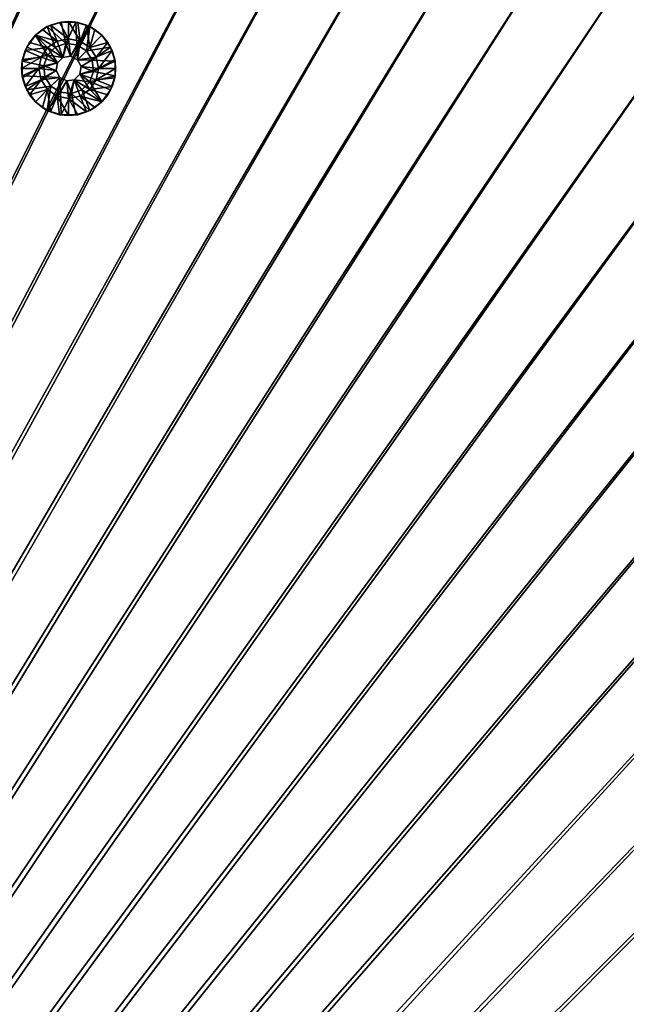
# Model space of a CAD drawing. Header units: metres. Extents: x 0 to 1400, y -1400 to 0.
# Tile 317 of 366: x 979 to 1075, y -372 to -215. Entities that reach past the tile are written whole.
import ezdxf

# ---------------------------------------------------------------- set-up
doc = ezdxf.new("R2010")
doc.units = ezdxf.units.M

msp = doc.modelspace()

# ---------------------------------------------------------------- linework, layer by layer
at = {"layer": 'None'}
for points in [[(759.270203, -676.616821, -500.477753), (986.21344, -168.541031, -500.477753), (974.433777, -165.328979, -500.477753)], [(974.433777, -165.328995, -503.477753), (986.21344, -168.541031, -503.477753), (762.366577, -676.864197, -503.477753)], [(997.883667, -172.126526, -500.477753), (986.21344, -168.541031, -500.477753), (759.270203, -676.616821, -500.477753)], [(986.21344, -168.541031, -503.477753), (997.883667, -172.126511, -503.477753), (762.366577, -676.864197, -503.477753)], [(1009.429382, -176.089951, -500.477753), (997.883667, -172.126526, -500.477753), (759.270203, -676.616821, -500.477753)], [(762.366577, -676.864197, -503.477753), (997.883667, -172.126511, -503.477753), (1009.429382, -176.08992, -503.477753)], [(759.270203, -676.616821, -500.477753), (1020.835388, -180.435776, -500.477753), (1009.429382, -176.089951, -500.477753)], [(1009.429382, -176.08992, -503.477753), (1020.835327, -180.43576, -503.477753), (762.366577, -676.864197, -503.477753)], [(1032.086548, -185.168472, -500.477753), (1020.835388, -180.435776, -500.477753), (759.270203, -676.616821, -500.477753)], [(1020.835327, -180.43576, -503.477753), (1032.086548, -185.168488, -503.477753), (762.366577, -676.864197, -503.477753)], [(1043.167358, -190.290848, -500.477753), (1032.086548, -185.168472, -500.477753), (759.270203, -676.616821, -500.477753)], [(762.366577, -676.864197, -503.477753), (1032.086548, -185.168488, -503.477753), (1043.167236, -190.290878, -503.477753)], [(759.270203, -676.616821, -500.477753), (1054.060913, -195.801147, -500.477753), (1043.167358, -190.290848, -500.477753)], [(1043.167236, -190.290878, -503.477753), (1054.060913, -195.801178, -503.477753), (762.366577, -676.864197, -503.477753)], [(1064.750488, -201.696884, -500.477753), (1054.060913, -195.801147, -500.477753), (759.270203, -676.616821, -500.477753)], [(1054.060913, -195.801178, -503.477753), (1064.750488, -201.696899, -503.477753), (762.366577, -676.864197, -503.477753)], [(1075.219116, -207.975586, -500.477753), (1064.750488, -201.696884, -500.477753), (759.270203, -676.616821, -500.477753)], [(762.366577, -676.864197, -503.477753), (1064.750488, -201.696899, -503.477753), (1075.219116, -207.975586, -503.477753)], [(759.270203, -676.616821, -500.477753), (1085.449829, -214.634781, -500.477753), (1075.219116, -207.975586, -500.477753)], [(1075.219116, -207.975586, -503.477753), (1085.449829, -214.634766, -503.477753), (762.366577, -676.864197, -503.477753)], [(1095.425781, -221.671967, -500.477753), (1085.449829, -214.634781, -500.477753), (759.270203, -676.616821, -500.477753)], [(1085.449829, -214.634766, -503.477753), (1095.425781, -221.671967, -503.477753), (762.366577, -676.864197, -503.477753)], [(1105.130127, -229.083405, -500.477753), (1095.425781, -221.671967, -500.477753), (759.270203, -676.616821, -500.477753)], [(762.366577, -676.864197, -503.477753), (1095.425781, -221.671967, -503.477753), (1105.130127, -229.083405, -503.477753)], [(759.270203, -676.616821, -500.477753), (1114.546509, -236.858063, -500.477753), (1105.130127, -229.083405, -500.477753)], [(1105.130127, -229.083405, -503.477753), (1114.546509, -236.858078, -503.477753), (762.366577, -676.864197, -503.477753)], [(1123.658447, -244.982376, -500.477753), (1114.546509, -236.858063, -500.477753), (759.270203, -676.616821, -500.477753)], [(1114.546509, -236.858078, -503.477753), (1123.658447, -244.982391, -503.477753), (762.366577, -676.864197, -503.477753)], [(1132.449951, -253.442764, -500.477753), (1123.658447, -244.982376, -500.477753), (759.270203, -676.616821, -500.477753)], [(762.366577, -676.864197, -503.477753), (1123.658447, -244.982391, -503.477753), (1132.449951, -253.442764, -503.477753)], [(759.270203, -676.616821, -500.477753), (1140.904175, -262.230072, -500.477753), (1132.449951, -253.442764, -500.477753)], [(1132.449951, -253.442764, -503.477753), (1140.909912, -262.234467, -503.477753), (762.366577, -676.864197, -503.477753)], [(1149.024048, -271.340851, -500.477753), (1140.904175, -262.230072, -500.477753), (759.270203, -676.616821, -500.477753)], [(1140.909912, -262.234467, -503.477753), (1149.033813, -271.34671, -503.477753), (762.366577, -676.864197, -503.477753)], [(1156.797485, -280.757751, -500.477753), (1149.024048, -271.340851, -500.477753), (759.270203, -676.616821, -500.477753)], [(762.366577, -676.864197, -503.477753), (1149.033813, -271.34671, -503.477753), (1156.808105, -280.763245, -503.477753)], [(759.270203, -676.616821, -500.477753), (1164.212402, -290.46344, -500.477753), (1156.797485, -280.757751, -500.477753)], [(1156.808105, -280.763245, -503.477753), (1164.21936, -290.467712, -503.477753), (762.366577, -676.864197, -503.477753)], [(1171.256714, -300.440613, -500.477753), (1164.212402, -290.46344, -500.477753), (759.270203, -676.616821, -500.477753)], [(1164.21936, -290.467712, -503.477753), (1171.256348, -300.443756, -503.477753), (762.366577, -676.864197, -503.477753)], [(1177.919434, -310.671997, -500.477753), (1171.256714, -300.440613, -500.477753), (759.270203, -676.616821, -500.477753)], [(762.366577, -676.864197, -503.477753), (1171.256348, -300.443756, -503.477753), (1177.915405, -310.674469, -503.477753)], [(759.270203, -676.616821, -500.477753), (1184.196899, -321.140778, -500.477753), (1177.919434, -310.671997, -500.477753)], [(1177.915405, -310.674469, -503.477753), (1184.194092, -321.143036, -503.477753), (762.366577, -676.864197, -503.477753)], [(1190.089233, -331.830353, -500.477753), (1184.196899, -321.140778, -500.477753), (759.270203, -676.616821, -500.477753)], [(1184.194092, -321.143036, -503.477753), (1190.089966, -331.832489, -503.477753), (762.366577, -676.864197, -503.477753)], [(1195.596069, -342.724152, -500.477753), (1190.089233, -331.830353, -500.477753), (759.270203, -676.616821, -500.477753)], [(762.366577, -676.864197, -503.477753), (1190.089966, -331.832489, -503.477753), (1195.600342, -342.725983, -503.477753)], [(759.270203, -676.616821, -500.477753), (1200.717407, -353.805603, -500.477753), (1195.596069, -342.724152, -500.477753)], [(1195.600342, -342.725983, -503.477753), (1200.7229, -353.80661, -503.477753), (762.366577, -676.864197, -503.477753)], [(1205.453003, -365.058044, -500.477753), (1200.717407, -353.805603, -500.477753), (759.270203, -676.616821, -500.477753)], [(1200.7229, -353.80661, -503.477753), (1205.455811, -365.057617, -503.477753), (762.366577, -676.864197, -503.477753)], [(1209.802612, -376.464935, -500.477753), (1205.453003, -365.058044, -500.477753), (759.270203, -676.616821, -500.477753)], [(762.366577, -676.864197, -503.477753), (1205.455811, -365.057617, -503.477753), (1209.801758, -376.46347, -503.477753)]]:
    msp.add_3dface(points, dxfattribs=at)
at = {"layer": 'None0'}
for points in [[(1083.216797, -802.634766, -541.977783), (712.545654, -439.14267, -541.977783), (496.317963, -215.735947, -541.977783)], [(1083.216797, -802.634766, -521.977783), (1083.216797, -802.634766, -541.977783), (496.317963, -215.735947, -521.977783)], [(1083.216797, -802.634766, -541.977783), (496.317963, -215.735947, -541.977783), (496.317963, -215.735947, -521.977783)], [(496.317963, -215.735947, -521.977783), (712.545654, -439.14267, -521.977783), (1083.216797, -802.634766, -521.977783)], [(482.175842, -229.878082, -541.977783), (704.354675, -444.878021, -541.977783), (1069.074707, -816.776855, -541.977783)], [(1069.074707, -816.776855, -521.977783), (482.175842, -229.878082, -521.977783), (1069.074707, -816.776855, -541.977783)], [(482.175842, -229.878082, -521.977783), (482.175842, -229.878082, -541.977783), (1069.074707, -816.776855, -541.977783)], [(1069.074707, -816.776855, -521.977783), (704.354675, -444.878021, -521.977783), (482.175842, -229.878082, -521.977783)]]:
    msp.add_3dface(points, dxfattribs=at)
at = {"layer": 'None012312'}
for points in [[(982.987488, -216.034515, -500.477753), (984.264282, -219.33017, -500.477753), (981.089111, -217.413773, -500.477753)], [(982.987488, -216.034515, -500.477753), (981.089111, -217.413773, -500.477753), (982.225647, -216.481049, -499.977753)], [(982.225647, -216.481049, -499.977753), (981.089111, -217.413773, -500.477753), (981.089111, -217.413773, -499.977753)], [(984.573669, -218.326309, -498.977753), (982.225647, -216.481049, -499.977753), (981.089111, -217.413773, -499.977753)], [(983.522278, -215.787979, -499.977753), (982.987488, -216.034515, -500.477753), (982.225647, -216.481049, -499.977753)], [(982.225647, -216.481049, -499.977753), (984.573669, -218.326309, -498.977753), (983.522278, -215.787979, -499.977753)], [(985.219116, -215.309402, -500.477753), (985.944519, -218.742218, -500.477753), (982.987488, -216.034515, -500.477753)], [(985.219116, -215.309402, -500.477753), (982.987488, -216.034515, -500.477753), (983.522278, -215.787979, -499.977753)], [(985.944519, -218.742218, -500.477753), (984.264282, -219.33017, -500.477753), (982.987488, -216.034515, -500.477753)], [(984.929199, -215.361176, -499.977753), (985.219116, -215.309402, -500.477753), (983.522278, -215.787979, -499.977753)], [(983.522278, -215.787979, -499.977753), (986.392395, -217.964539, -498.977753), (984.929199, -215.361176, -499.977753)], [(984.573669, -218.326309, -498.977753), (986.392395, -217.964539, -498.977753), (983.522278, -215.787979, -499.977753)], [(985.219116, -215.309402, -500.477753), (984.929199, -215.361176, -499.977753), (986.392395, -215.217072, -499.977753)], [(986.392395, -217.964539, -498.977753), (986.392395, -215.217072, -499.977753), (984.929199, -215.361176, -499.977753)], [(987.565674, -215.309402, -500.477753), (985.219116, -215.309402, -500.477753), (986.392395, -215.217072, -499.977753)], [(985.219116, -215.309402, -500.477753), (987.565674, -215.309402, -500.477753), (985.944519, -218.742218, -500.477753)], [(987.565674, -215.309402, -500.477753), (987.713501, -218.941528, -500.477753), (985.944519, -218.742218, -500.477753)], [(987.565674, -215.309402, -500.477753), (986.392395, -215.217072, -499.977753), (987.855591, -215.361176, -499.977753)], [(986.392395, -217.964539, -498.977753), (988.211121, -218.326309, -498.977753), (986.392395, -215.217072, -499.977753)], [(988.211121, -218.326309, -498.977753), (987.855591, -215.361176, -499.977753), (986.392395, -215.217072, -499.977753)], [(987.565674, -215.309402, -500.477753), (989.797302, -216.034515, -500.477753), (987.713501, -218.941528, -500.477753)], [(989.797302, -216.034515, -500.477753), (987.565674, -215.309402, -500.477753), (989.262512, -215.787979, -499.977753)], [(989.262512, -215.787979, -499.977753), (987.565674, -215.309402, -500.477753), (987.855591, -215.361176, -499.977753)], [(989.797302, -216.034515, -500.477753), (989.220825, -219.888641, -500.477753), (987.713501, -218.941528, -500.477753)], [(987.855591, -215.361176, -499.977753), (988.211121, -218.326309, -498.977753), (989.262512, -215.787979, -499.977753)], [(988.211121, -218.326309, -498.977753), (989.75293, -219.356522, -498.977753), (989.262512, -215.787979, -499.977753)], [(989.797302, -216.034515, -500.477753), (991.695679, -217.413773, -500.477753), (989.220825, -219.888641, -500.477753)], [(990.559204, -216.481049, -499.977753), (989.797302, -216.034515, -500.477753), (989.262512, -215.787979, -499.977753)], [(989.262512, -215.787979, -499.977753), (989.75293, -219.356522, -498.977753), (990.559204, -216.481049, -499.977753)], [(989.75293, -219.356522, -498.977753), (991.695679, -217.413773, -499.977753), (990.559204, -216.481049, -499.977753)], [(991.695679, -217.413773, -500.477753), (989.797302, -216.034515, -500.477753), (990.559204, -216.481049, -499.977753)], [(991.695679, -217.413773, -499.977753), (991.695679, -217.413773, -500.477753), (990.559204, -216.481049, -499.977753)], [(981.089111, -217.413773, -500.477753), (983.005493, -220.588943, -500.477753), (979.709839, -219.312134, -500.477753)], [(979.709839, -219.312134, -500.477753), (980.156372, -218.550293, -499.977753), (981.089111, -217.413773, -500.477753)], [(980.156372, -218.550293, -499.977753), (981.089111, -217.413773, -499.977753), (981.089111, -217.413773, -500.477753)], [(983.03186, -219.356522, -498.977753), (981.089111, -217.413773, -499.977753), (980.156372, -218.550293, -499.977753)], [(984.264282, -219.33017, -500.477753), (983.005493, -220.588943, -500.477753), (981.089111, -217.413773, -500.477753)], [(983.03186, -219.356522, -498.977753), (984.573669, -218.326309, -498.977753), (981.089111, -217.413773, -499.977753)], [(986.392395, -217.964539, -498.977753), (984.573669, -218.326309, -498.977753), (985.484436, -220.935059, -498.977753)], [(986.705261, -220.741699, -498.977753), (986.392395, -217.964539, -498.977753), (985.484436, -220.935059, -498.977753)], [(988.211121, -218.326309, -498.977753), (986.392395, -217.964539, -498.977753), (986.705261, -220.741699, -498.977753)], [(991.695679, -217.413773, -500.477753), (993.074951, -219.312134, -500.477753), (989.220825, -219.888641, -500.477753)], [(991.695679, -217.413773, -499.977753), (989.75293, -219.356522, -498.977753), (992.628418, -218.550293, -499.977753)], [(991.695679, -217.413773, -499.977753), (992.628418, -218.550293, -499.977753), (991.695679, -217.413773, -500.477753)], [(992.628418, -218.550293, -499.977753), (993.074951, -219.312134, -500.477753), (991.695679, -217.413773, -500.477753)], [(983.005493, -220.588943, -500.477753), (978.984741, -221.543808, -500.477753), (979.709839, -219.312134, -500.477753)], [(978.984741, -221.543808, -500.477753), (979.463318, -219.846939, -499.977753), (979.709839, -219.312134, -500.477753)], [(979.463318, -219.846939, -499.977753), (980.156372, -218.550293, -499.977753), (979.709839, -219.312134, -500.477753)], [(979.463318, -219.846939, -499.977753), (983.03186, -219.356522, -498.977753), (980.156372, -218.550293, -499.977753)], [(982.001648, -220.898361, -498.977753), (983.03186, -219.356522, -498.977753), (979.463318, -219.846939, -499.977753)], [(983.03186, -219.356522, -498.977753), (982.001648, -220.898361, -498.977753), (984.610413, -221.809082, -498.977753)], [(983.005493, -220.588943, -513.977783), (984.264282, -219.33017, -513.977783), (985.484436, -220.935059, -513.977783)], [(984.264282, -219.33017, -500.477753), (984.264282, -219.33017, -513.977783), (983.005493, -220.588943, -500.477753)], [(984.264282, -219.33017, -513.977783), (983.005493, -220.588943, -513.977783), (983.005493, -220.588943, -500.477753)], [(985.484436, -220.935059, -498.977753), (984.573669, -218.326309, -498.977753), (983.03186, -219.356522, -498.977753)], [(985.484436, -220.935059, -498.977753), (983.03186, -219.356522, -498.977753), (984.610413, -221.809082, -498.977753)], [(985.484436, -220.935059, -513.977783), (984.264282, -219.33017, -513.977783), (985.944519, -218.742218, -513.977783)], [(985.944519, -218.742218, -513.977783), (984.264282, -219.33017, -513.977783), (985.944519, -218.742218, -500.477753)], [(984.264282, -219.33017, -513.977783), (984.264282, -219.33017, -500.477753), (985.944519, -218.742218, -500.477753)], [(985.484436, -220.935059, -513.977783), (985.944519, -218.742218, -513.977783), (986.705261, -220.741699, -513.977783)], [(985.944519, -218.742218, -513.977783), (987.713501, -218.941528, -513.977783), (986.705261, -220.741699, -513.977783)], [(987.713501, -218.941528, -513.977783), (985.944519, -218.742218, -513.977783), (987.713501, -218.941528, -500.477753)], [(985.944519, -218.742218, -513.977783), (985.944519, -218.742218, -500.477753), (987.713501, -218.941528, -500.477753)], [(987.806641, -221.302856, -498.977753), (988.211121, -218.326309, -498.977753), (986.705261, -220.741699, -498.977753)], [(986.705261, -220.741699, -513.977783), (987.713501, -218.941528, -513.977783), (987.806641, -221.302856, -513.977783)], [(987.713501, -218.941528, -513.977783), (989.220825, -219.888641, -513.977783), (987.806641, -221.302856, -513.977783)], [(989.220825, -219.888641, -513.977783), (987.713501, -218.941528, -513.977783), (989.220825, -219.888641, -500.477753)], [(987.713501, -218.941528, -513.977783), (987.713501, -218.941528, -500.477753), (989.220825, -219.888641, -500.477753)], [(989.75293, -219.356522, -498.977753), (988.211121, -218.326309, -498.977753), (987.806641, -221.302856, -498.977753)], [(990.783142, -220.898361, -498.977753), (989.75293, -219.356522, -498.977753), (987.806641, -221.302856, -498.977753)], [(989.220825, -219.888641, -500.477753), (993.074951, -219.312134, -500.477753), (990.167908, -221.39595, -500.477753)], [(989.75293, -219.356522, -498.977753), (990.783142, -220.898361, -498.977753), (992.628418, -218.550293, -499.977753)], [(993.074951, -219.312134, -500.477753), (993.800049, -221.543808, -500.477753), (990.167908, -221.39595, -500.477753)], [(992.628418, -218.550293, -499.977753), (990.783142, -220.898361, -498.977753), (993.321472, -219.846939, -499.977753)], [(992.628418, -218.550293, -499.977753), (993.321472, -219.846939, -499.977753), (993.074951, -219.312134, -500.477753)], [(993.321472, -219.846939, -499.977753), (993.800049, -221.543808, -500.477753), (993.074951, -219.312134, -500.477753)], [(981.639893, -222.717072, -498.977753), (982.001648, -220.898361, -498.977753), (978.892395, -222.717072, -499.977753)], [(982.001648, -220.898361, -498.977753), (979.036499, -221.253891, -499.977753), (978.892395, -222.717072, -499.977753)], [(978.892395, -222.717072, -499.977753), (979.036499, -221.253891, -499.977753), (978.984741, -221.543808, -500.477753)], [(978.984741, -221.543808, -500.477753), (979.036499, -221.253891, -499.977753), (979.463318, -219.846939, -499.977753)], [(982.417542, -222.269211, -500.477753), (978.984741, -221.543808, -500.477753), (983.005493, -220.588943, -500.477753)], [(979.036499, -221.253891, -499.977753), (982.001648, -220.898361, -498.977753), (979.463318, -219.846939, -499.977753)], [(984.610413, -221.809082, -498.977753), (982.001648, -220.898361, -498.977753), (981.639893, -222.717072, -498.977753)], [(982.417542, -222.269211, -513.977783), (983.005493, -220.588943, -513.977783), (984.610413, -221.809082, -513.977783)], [(983.005493, -220.588943, -500.477753), (983.005493, -220.588943, -513.977783), (982.417542, -222.269211, -513.977783)], [(983.005493, -220.588943, -500.477753), (982.417542, -222.269211, -513.977783), (982.417542, -222.269211, -500.477753)], [(984.610413, -221.809082, -513.977783), (983.005493, -220.588943, -513.977783), (985.484436, -220.935059, -513.977783)], [(985.484436, -220.935059, -513.977783), (985.484436, -220.935059, -498.977753), (984.610413, -221.809082, -513.977783)], [(985.484436, -220.935059, -498.977753), (984.610413, -221.809082, -498.977753), (984.610413, -221.809082, -513.977783)], [(986.705261, -220.741699, -498.977753), (985.484436, -220.935059, -498.977753), (986.705261, -220.741699, -513.977783)], [(985.484436, -220.935059, -498.977753), (985.484436, -220.935059, -513.977783), (986.705261, -220.741699, -513.977783)], [(987.806641, -221.302856, -498.977753), (986.705261, -220.741699, -498.977753), (987.806641, -221.302856, -513.977783)], [(986.705261, -220.741699, -498.977753), (986.705261, -220.741699, -513.977783), (987.806641, -221.302856, -513.977783)], [(989.220825, -219.888641, -513.977783), (990.167908, -221.39595, -513.977783), (987.806641, -221.302856, -513.977783)], [(988.367798, -222.404205, -498.977753), (990.783142, -220.898361, -498.977753), (987.806641, -221.302856, -498.977753)], [(987.806641, -221.302856, -513.977783), (990.167908, -221.39595, -513.977783), (988.367798, -222.404205, -513.977783)], [(987.806641, -221.302856, -513.977783), (988.367798, -222.404205, -513.977783), (987.806641, -221.302856, -498.977753)], [(988.367798, -222.404205, -513.977783), (988.367798, -222.404205, -498.977753), (987.806641, -221.302856, -498.977753)], [(991.144897, -222.717072, -498.977753), (990.783142, -220.898361, -498.977753), (988.367798, -222.404205, -498.977753)], [(990.167908, -221.39595, -513.977783), (990.367249, -223.164932, -513.977783), (988.367798, -222.404205, -513.977783)], [(989.220825, -219.888641, -500.477753), (990.167908, -221.39595, -500.477753), (989.220825, -219.888641, -513.977783)], [(990.167908, -221.39595, -500.477753), (990.167908, -221.39595, -513.977783), (989.220825, -219.888641, -513.977783)], [(990.167908, -221.39595, -500.477753), (993.800049, -221.543808, -500.477753), (990.367249, -223.164932, -500.477753)], [(990.167908, -221.39595, -500.477753), (990.367249, -223.164932, -500.477753), (990.167908, -221.39595, -513.977783)], [(990.367249, -223.164932, -500.477753), (990.367249, -223.164932, -513.977783), (990.167908, -221.39595, -513.977783)], [(990.783142, -220.898361, -498.977753), (991.144897, -222.717072, -498.977753), (993.321472, -219.846939, -499.977753)], [(993.321472, -219.846939, -499.977753), (991.144897, -222.717072, -498.977753), (993.748291, -221.253891, -499.977753)], [(991.144897, -222.717072, -498.977753), (993.892395, -222.717072, -499.977753), (993.748291, -221.253891, -499.977753)], [(993.321472, -219.846939, -499.977753), (993.748291, -221.253891, -499.977753), (993.800049, -221.543808, -500.477753)], [(993.748291, -221.253891, -499.977753), (993.892395, -222.717072, -499.977753), (993.800049, -221.543808, -500.477753)], [(978.984741, -223.89032, -500.477753), (978.892395, -222.717072, -499.977753), (978.984741, -221.543808, -500.477753)], [(979.036499, -224.180252, -499.977753), (978.892395, -222.717072, -499.977753), (978.984741, -223.89032, -500.477753)], [(981.639893, -222.717072, -498.977753), (978.892395, -222.717072, -499.977753), (979.036499, -224.180252, -499.977753)], [(978.984741, -223.89032, -500.477753), (978.984741, -221.543808, -500.477753), (982.417542, -222.269211, -500.477753)], [(982.616882, -224.038177, -500.477753), (978.984741, -223.89032, -500.477753), (982.417542, -222.269211, -500.477753)], [(979.463318, -225.587189, -499.977753), (981.639893, -222.717072, -498.977753), (979.036499, -224.180252, -499.977753)], [(982.001648, -224.535782, -498.977753), (981.639893, -222.717072, -498.977753), (979.463318, -225.587189, -499.977753)], [(984.610413, -221.809082, -498.977753), (981.639893, -222.717072, -498.977753), (984.416992, -223.029938, -498.977753)], [(981.639893, -222.717072, -498.977753), (982.001648, -224.535782, -498.977753), (984.416992, -223.029938, -498.977753)], [(984.416992, -223.029938, -513.977783), (982.417542, -222.269211, -513.977783), (984.610413, -221.809082, -513.977783)], [(982.616882, -224.038177, -513.977783), (982.417542, -222.269211, -513.977783), (984.416992, -223.029938, -513.977783)], [(982.417542, -222.269211, -513.977783), (982.616882, -224.038177, -513.977783), (982.417542, -222.269211, -500.477753)], [(982.417542, -222.269211, -500.477753), (982.616882, -224.038177, -513.977783), (982.616882, -224.038177, -500.477753)], [(984.610413, -221.809082, -513.977783), (984.610413, -221.809082, -498.977753), (984.416992, -223.029938, -498.977753)], [(984.610413, -221.809082, -513.977783), (984.416992, -223.029938, -498.977753), (984.416992, -223.029938, -513.977783)], [(988.174438, -223.625046, -498.977753), (991.144897, -222.717072, -498.977753), (988.367798, -222.404205, -498.977753)], [(988.367798, -222.404205, -513.977783), (990.367249, -223.164932, -513.977783), (988.174438, -223.625046, -513.977783)], [(988.367798, -222.404205, -513.977783), (988.174438, -223.625046, -513.977783), (988.367798, -222.404205, -498.977753)], [(988.174438, -223.625046, -513.977783), (988.174438, -223.625046, -498.977753), (988.367798, -222.404205, -498.977753)], [(988.174438, -223.625046, -498.977753), (990.783142, -224.535782, -498.977753), (991.144897, -222.717072, -498.977753)], [(993.800049, -221.543808, -500.477753), (993.800049, -223.89032, -500.477753), (990.367249, -223.164932, -500.477753)], [(991.144897, -222.717072, -498.977753), (990.783142, -224.535782, -498.977753), (993.892395, -222.717072, -499.977753)], [(990.783142, -224.535782, -498.977753), (993.748291, -224.180252, -499.977753), (993.892395, -222.717072, -499.977753)], [(993.892395, -222.717072, -499.977753), (993.748291, -224.180252, -499.977753), (993.800049, -223.89032, -500.477753)], [(993.800049, -221.543808, -500.477753), (993.892395, -222.717072, -499.977753), (993.800049, -223.89032, -500.477753)], [(979.709839, -226.121994, -500.477753), (978.984741, -223.89032, -500.477753), (982.616882, -224.038177, -500.477753)], [(979.463318, -225.587189, -499.977753), (978.984741, -223.89032, -500.477753), (979.709839, -226.121994, -500.477753)], [(979.463318, -225.587189, -499.977753), (979.036499, -224.180252, -499.977753), (978.984741, -223.89032, -500.477753)], [(980.156372, -226.88385, -499.977753), (982.001648, -224.535782, -498.977753), (979.463318, -225.587189, -499.977753)], [(983.563965, -225.545502, -500.477753), (979.709839, -226.121994, -500.477753), (982.616882, -224.038177, -500.477753)], [(983.03186, -226.077606, -498.977753), (982.001648, -224.535782, -498.977753), (980.156372, -226.88385, -499.977753)], [(984.416992, -223.029938, -498.977753), (982.001648, -224.535782, -498.977753), (984.97821, -224.131287, -498.977753)], [(982.001648, -224.535782, -498.977753), (983.03186, -226.077606, -498.977753), (984.97821, -224.131287, -498.977753)], [(984.97821, -224.131287, -513.977783), (982.616882, -224.038177, -513.977783), (984.416992, -223.029938, -513.977783)], [(984.97821, -224.131287, -513.977783), (983.563965, -225.545502, -513.977783), (982.616882, -224.038177, -513.977783)], [(982.616882, -224.038177, -513.977783), (983.563965, -225.545502, -513.977783), (982.616882, -224.038177, -500.477753)], [(982.616882, -224.038177, -500.477753), (983.563965, -225.545502, -513.977783), (983.563965, -225.545502, -500.477753)], [(984.97821, -224.131287, -498.977753), (983.03186, -226.077606, -498.977753), (984.573669, -227.107834, -498.977753)], [(985.071289, -226.492599, -513.977783), (983.563965, -225.545502, -513.977783), (984.97821, -224.131287, -513.977783)], [(984.416992, -223.029938, -498.977753), (984.97821, -224.131287, -498.977753), (984.416992, -223.029938, -513.977783)], [(984.416992, -223.029938, -513.977783), (984.97821, -224.131287, -498.977753), (984.97821, -224.131287, -513.977783)], [(984.97821, -224.131287, -498.977753), (984.573669, -227.107834, -498.977753), (986.079529, -224.692444, -498.977753)], [(986.079529, -224.692444, -513.977783), (985.071289, -226.492599, -513.977783), (984.97821, -224.131287, -513.977783)], [(986.079529, -224.692444, -513.977783), (984.97821, -224.131287, -513.977783), (986.079529, -224.692444, -498.977753)], [(986.079529, -224.692444, -498.977753), (984.97821, -224.131287, -513.977783), (984.97821, -224.131287, -498.977753)], [(986.079529, -224.692444, -498.977753), (986.392395, -227.469589, -498.977753), (987.300354, -224.499084, -498.977753)], [(987.300354, -224.499084, -513.977783), (986.840271, -226.69191, -513.977783), (986.079529, -224.692444, -513.977783)], [(987.300354, -224.499084, -498.977753), (987.300354, -224.499084, -513.977783), (986.079529, -224.692444, -513.977783)], [(987.300354, -224.499084, -498.977753), (986.079529, -224.692444, -513.977783), (986.079529, -224.692444, -498.977753)], [(986.392395, -227.469589, -498.977753), (988.211121, -227.107834, -498.977753), (987.300354, -224.499084, -498.977753)], [(987.300354, -224.499084, -513.977783), (988.520508, -226.103958, -513.977783), (986.840271, -226.69191, -513.977783)], [(987.300354, -224.499084, -498.977753), (989.75293, -226.077606, -498.977753), (988.174438, -223.625046, -498.977753)], [(988.174438, -223.625046, -513.977783), (989.779297, -224.8452, -513.977783), (987.300354, -224.499084, -513.977783)], [(988.174438, -223.625046, -498.977753), (988.174438, -223.625046, -513.977783), (987.300354, -224.499084, -498.977753)], [(988.174438, -223.625046, -513.977783), (987.300354, -224.499084, -513.977783), (987.300354, -224.499084, -498.977753)], [(987.300354, -224.499084, -498.977753), (988.211121, -227.107834, -498.977753), (989.75293, -226.077606, -498.977753)], [(989.779297, -224.8452, -513.977783), (988.520508, -226.103958, -513.977783), (987.300354, -224.499084, -513.977783)], [(990.367249, -223.164932, -513.977783), (989.779297, -224.8452, -513.977783), (988.174438, -223.625046, -513.977783)], [(989.75293, -226.077606, -498.977753), (990.783142, -224.535782, -498.977753), (988.174438, -223.625046, -498.977753)], [(990.783142, -224.535782, -498.977753), (989.75293, -226.077606, -498.977753), (993.321472, -225.587189, -499.977753)], [(990.367249, -223.164932, -500.477753), (993.800049, -223.89032, -500.477753), (989.779297, -224.8452, -500.477753)], [(990.367249, -223.164932, -500.477753), (989.779297, -224.8452, -500.477753), (990.367249, -223.164932, -513.977783)], [(989.779297, -224.8452, -500.477753), (989.779297, -224.8452, -513.977783), (990.367249, -223.164932, -513.977783)], [(993.800049, -223.89032, -500.477753), (993.074951, -226.121994, -500.477753), (989.779297, -224.8452, -500.477753)], [(993.748291, -224.180252, -499.977753), (990.783142, -224.535782, -498.977753), (993.321472, -225.587189, -499.977753)], [(993.800049, -223.89032, -500.477753), (993.321472, -225.587189, -499.977753), (993.074951, -226.121994, -500.477753)], [(993.800049, -223.89032, -500.477753), (993.748291, -224.180252, -499.977753), (993.321472, -225.587189, -499.977753)], [(980.156372, -226.88385, -499.977753), (979.463318, -225.587189, -499.977753), (979.709839, -226.121994, -500.477753)], [(983.563965, -225.545502, -500.477753), (981.089111, -228.02037, -500.527771), (979.709839, -226.121994, -500.477753)], [(981.089111, -228.02037, -499.977753), (983.03186, -226.077606, -498.977753), (980.156372, -226.88385, -499.977753)], [(982.987488, -229.399612, -500.477753), (981.089111, -228.02037, -500.527771), (983.563965, -225.545502, -500.477753)], [(983.03186, -226.077606, -498.977753), (981.089111, -228.02037, -499.977753), (982.225647, -228.953094, -499.977753)], [(983.522278, -229.646164, -499.977753), (983.03186, -226.077606, -498.977753), (982.225647, -228.953094, -499.977753)], [(985.071289, -226.492599, -500.477753), (982.987488, -229.399612, -500.477753), (983.563965, -225.545502, -500.477753)], [(984.573669, -227.107834, -498.977753), (983.03186, -226.077606, -498.977753), (983.522278, -229.646164, -499.977753)], [(985.071289, -226.492599, -500.477753), (983.563965, -225.545502, -500.477753), (985.071289, -226.492599, -513.977783)], [(985.071289, -226.492599, -513.977783), (983.563965, -225.545502, -500.477753), (983.563965, -225.545502, -513.977783)], [(984.573669, -227.107834, -498.977753), (986.392395, -227.469589, -498.977753), (986.079529, -224.692444, -498.977753)], [(986.840271, -226.69191, -513.977783), (985.071289, -226.492599, -513.977783), (986.079529, -224.692444, -513.977783)], [(988.520508, -226.103958, -500.477753), (989.797302, -229.399612, -500.477753), (986.840271, -226.69191, -500.477753)], [(988.520508, -226.103958, -513.977783), (988.520508, -226.103958, -500.477753), (986.840271, -226.69191, -500.477753)], [(988.520508, -226.103958, -513.977783), (986.840271, -226.69191, -500.477753), (986.840271, -226.69191, -513.977783)], [(989.75293, -226.077606, -498.977753), (988.211121, -227.107834, -498.977753), (991.695679, -228.02037, -499.977753)], [(989.779297, -224.8452, -500.477753), (991.695679, -228.02037, -500.477753), (988.520508, -226.103958, -500.477753)], [(989.779297, -224.8452, -513.977783), (989.779297, -224.8452, -500.477753), (988.520508, -226.103958, -513.977783)], [(989.779297, -224.8452, -500.477753), (988.520508, -226.103958, -500.477753), (988.520508, -226.103958, -513.977783)], [(991.695679, -228.02037, -500.477753), (989.797302, -229.399612, -500.477753), (988.520508, -226.103958, -500.477753)], [(993.321472, -225.587189, -499.977753), (989.75293, -226.077606, -498.977753), (992.628418, -226.88385, -499.977753)], [(989.75293, -226.077606, -498.977753), (991.695679, -228.02037, -499.977753), (992.628418, -226.88385, -499.977753)], [(989.779297, -224.8452, -500.477753), (993.074951, -226.121994, -500.477753), (991.695679, -228.02037, -500.477753)], [(993.321472, -225.587189, -499.977753), (992.628418, -226.88385, -499.977753), (993.074951, -226.121994, -500.477753)], [(980.156372, -226.88385, -499.977753), (979.709839, -226.121994, -500.477753), (981.089111, -228.02037, -500.527771)], [(981.089111, -228.02037, -499.977753), (980.156372, -226.88385, -499.977753), (981.089111, -228.02037, -500.527771)], [(985.219116, -230.124725, -500.477753), (982.987488, -229.399612, -500.477753), (985.071289, -226.492599, -500.477753)], [(984.929199, -230.072952, -499.977753), (984.573669, -227.107834, -498.977753), (983.522278, -229.646164, -499.977753)], [(986.392395, -227.469589, -498.977753), (984.573669, -227.107834, -498.977753), (986.392395, -230.217072, -499.977753)], [(984.573669, -227.107834, -498.977753), (984.929199, -230.072952, -499.977753), (986.392395, -230.217072, -499.977753)], [(986.840271, -226.69191, -500.477753), (985.219116, -230.124725, -500.477753), (985.071289, -226.492599, -500.477753)], [(986.840271, -226.69191, -500.477753), (985.071289, -226.492599, -500.477753), (986.840271, -226.69191, -513.977783)], [(986.840271, -226.69191, -513.977783), (985.071289, -226.492599, -500.477753), (985.071289, -226.492599, -513.977783)], [(986.840271, -226.69191, -500.477753), (987.565674, -230.124725, -500.477753), (985.219116, -230.124725, -500.477753)], [(988.211121, -227.107834, -498.977753), (986.392395, -227.469589, -498.977753), (989.262512, -229.646164, -499.977753)], [(989.262512, -229.646164, -499.977753), (986.392395, -227.469589, -498.977753), (987.855591, -230.072952, -499.977753)], [(986.392395, -227.469589, -498.977753), (986.392395, -230.217072, -499.977753), (987.855591, -230.072952, -499.977753)], [(989.797302, -229.399612, -500.477753), (987.565674, -230.124725, -500.477753), (986.840271, -226.69191, -500.477753)], [(988.211121, -227.107834, -498.977753), (990.559204, -228.953094, -499.977753), (991.695679, -228.02037, -499.977753)], [(990.559204, -228.953094, -499.977753), (988.211121, -227.107834, -498.977753), (989.262512, -229.646164, -499.977753)], [(993.074951, -226.121994, -500.477753), (992.628418, -226.88385, -499.977753), (991.695679, -228.02037, -500.477753)], [(992.628418, -226.88385, -499.977753), (991.695679, -228.02037, -499.977753), (991.695679, -228.02037, -500.477753)], [(981.089111, -228.02037, -499.977753), (981.089111, -228.02037, -500.527771), (982.225647, -228.953094, -499.977753)], [(981.089111, -228.02037, -500.527771), (982.987488, -229.399612, -500.477753), (982.225647, -228.953094, -499.977753)], [(982.225647, -228.953094, -499.977753), (982.987488, -229.399612, -500.477753), (983.522278, -229.646164, -499.977753)], [(989.262512, -229.646164, -499.977753), (989.797302, -229.399612, -500.477753), (990.559204, -228.953094, -499.977753)], [(989.797302, -229.399612, -500.477753), (991.695679, -228.02037, -500.477753), (990.559204, -228.953094, -499.977753)], [(990.559204, -228.953094, -499.977753), (991.695679, -228.02037, -500.477753), (991.695679, -228.02037, -499.977753)], [(982.987488, -229.399612, -500.477753), (985.219116, -230.124725, -500.477753), (983.522278, -229.646164, -499.977753)], [(983.522278, -229.646164, -499.977753), (985.219116, -230.124725, -500.477753), (984.929199, -230.072952, -499.977753)], [(985.219116, -230.124725, -500.477753), (986.392395, -230.217072, -499.977753), (984.929199, -230.072952, -499.977753)], [(985.219116, -230.124725, -500.477753), (987.565674, -230.124725, -500.477753), (986.392395, -230.217072, -499.977753)], [(987.565674, -230.124725, -500.477753), (987.855591, -230.072952, -499.977753), (986.392395, -230.217072, -499.977753)], [(987.565674, -230.124725, -500.477753), (989.797302, -229.399612, -500.477753), (989.262512, -229.646164, -499.977753)], [(987.855591, -230.072952, -499.977753), (987.565674, -230.124725, -500.477753), (989.262512, -229.646164, -499.977753)]]:
    msp.add_3dface(points, dxfattribs=at)

doc.saveas('drawing.dxf')
